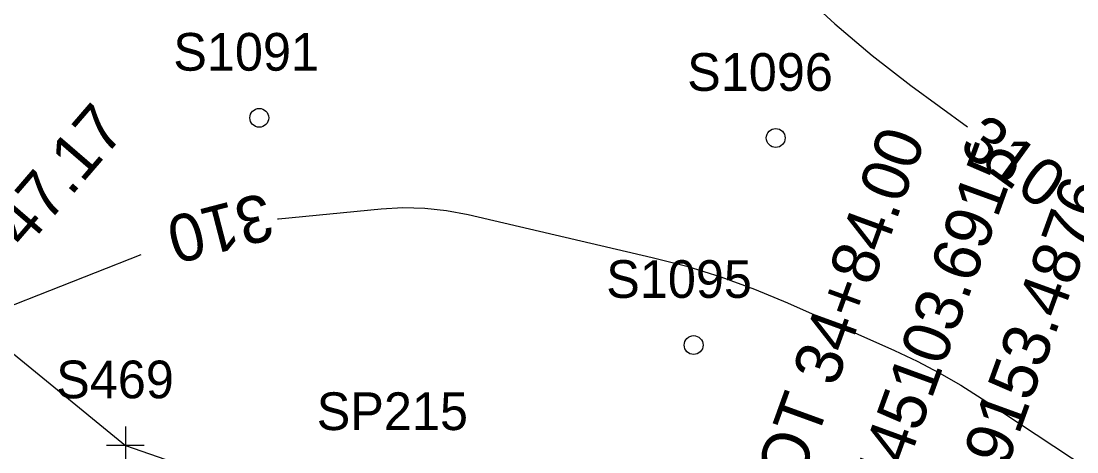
# Model space of a CAD drawing. Extents: x 816928 to 825690, y 436959 to 448212.
# Drawn here: x 819081.5 to 819193.5, y 445154.4 to 445200.1 of the extents above; entities that cross this region are included whole.
import ezdxf

# ---------------------------------------------------------------- set-up
doc = ezdxf.new("R2010")
doc.units = 0
for name, color, linetype in [('SURVEY - CONTOURS - Index with Text', 7, 'Continuous'), ('SURVEY - DRAINAGE - Bridge Hydraulic Data - Points - Numbers', 7, 'Continuous'), ('SURVEY - DRAINAGE - Bridge Hydraulic Data with Text', 7, 'Continuous'), ('SURVEY - DTM - Spot Points - Locators', 7, 'Continuous'), ('SURVEY - DTM - Spot Points - Point Numbers', 7, 'Continuous'), ('SURVEY - VEGETATION - Features - Points - Locators', 7, 'Continuous'), ('SURVEY - VEGETATION - Features - Points - Numbers', 7, 'Continuous'), ('SURVEY - VEGETATION - Features with Text', 7, 'Continuous')]:
    doc.layers.add(name, color=color, linetype=linetype)

msp = doc.modelspace()

# ---------------------------------------------------------------- linework, layer by layer
at = {"layer": 'SURVEY - CONTOURS - Index with Text'}
for points in [[(819164.04, 445203.38), (819167.84, 445199.84), (819171.79, 445196.48), (819175.91, 445193.31), (819181.91, 445188.9)], [(819108.68, 445179.16), (819108.79, 445179.17), (819119.68, 445180.23), (819122, 445180.36), (819124.32, 445180.3), (819126.62, 445180.05), (819128.91, 445179.62), (819148.46, 445175.07), (819152.14, 445174.13), (819155.75, 445173.01), (819159.31, 445171.71), (819162.82, 445170.25), (819174.16, 445165.19), (819176.57, 445164.05), (819178.92, 445162.83), (819181.22, 445161.5), (819183.47, 445160.08), (819202.46, 445147.55)], [(819079.69, 445169.64), (819094.22, 445175.39)]]:
    msp.add_lwpolyline(points, dxfattribs=at)
at = {"layer": 'SURVEY - DTM - Spot Points - Locators'}
for centre in [(819106.76, 445189.87), (819161.57, 445187.73), (819152.86, 445165.77)]:
    msp.add_circle(centre, 1, dxfattribs=at)
at = {"layer": 'SURVEY - VEGETATION - Features - Points - Locators'}
for p, q in [((819092.55, 445157.12), (819092.55, 445153.12)), ((819094.55, 445155.12), (819090.55, 445155.12))]:
    msp.add_line(p, q, dxfattribs=at)
at = {"layer": 'SURVEY - VEGETATION - Features with Text'}
msp.add_lwpolyline([(819086.72, 445301.82), (819045.77, 445226.53), (819059.36, 445182.23), (819092.55, 445155.12), (819164.69, 445130.09)], dxfattribs=at)

# ---------------------------------------------------------------- texts
at = {"layer": 'SURVEY - CONTOURS - Index with Text'}
for rotation, p in [(324.0586, (819180.86, 445186.51)), (194.5757, (819107.4, 445181.98))]:
    msp.add_text('310', height=5, rotation=rotation, dxfattribs=at).set_placement(p)
at = {"layer": 'SURVEY - DRAINAGE - Bridge Hydraulic Data - Points - Numbers'}
msp.add_text('SP215', height=4, dxfattribs=at).set_placement((819112.85, 445156.75))
at = {"layer": 'SURVEY - DRAINAGE - Bridge Hydraulic Data with Text'}
for s, rotation, p in [('POT 33+47.17', 49.2373, (819064.29, 445155.41)), ('POT 34+84.00', 70.0184, (819162.59, 445146.55)), ('N 445103.6915', 70.0184, (819171.99, 445143.14)), ('E 819153.4876', 70.0184, (819181.38, 445139.72))]:
    msp.add_text(s, height=5, rotation=rotation, dxfattribs=at).set_placement(p)
at = {"layer": 'SURVEY - DTM - Spot Points - Point Numbers'}
for s, p in [('S1091', (819097.63, 445194.87)), ('S1096', (819152.17, 445192.73)), ('S1095', (819143.58, 445170.77))]:
    msp.add_text(s, height=4, dxfattribs=at).set_placement(p)
at = {"layer": 'SURVEY - VEGETATION - Features - Points - Numbers'}
msp.add_text('S469', height=4, dxfattribs=at).set_placement((819085.2, 445160.12))

doc.saveas('drawing.dxf')
